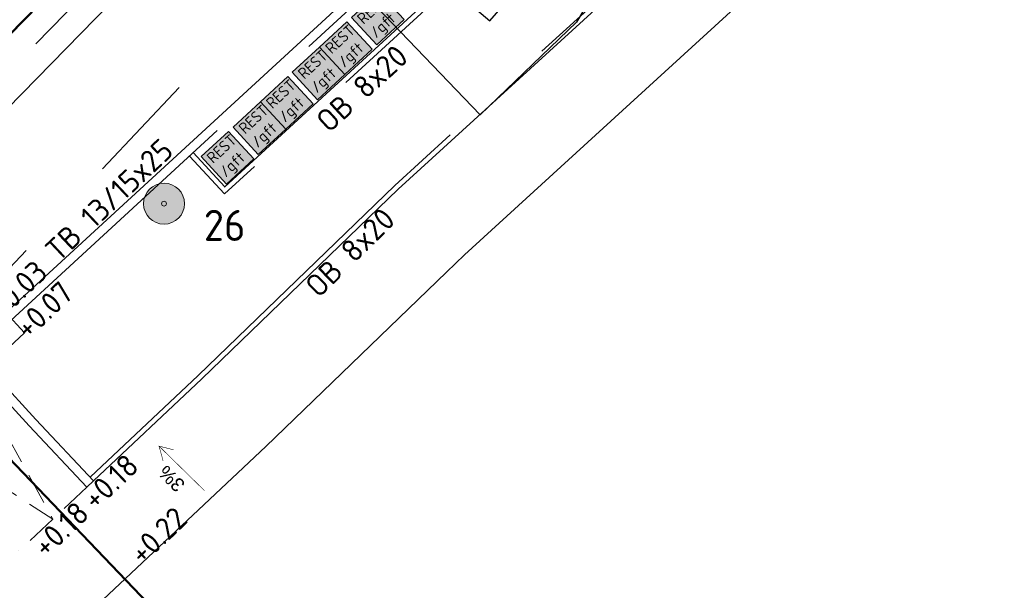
# Model space of a CAD drawing. Header units: metres. Extents: x 92403 to 95147, y 464428 to 465602.
# Tile 407 of 568: x 93131 to 93146, y 465078 to 465087. Entities that reach past the tile are written whole.
import ezdxf

# ---------------------------------------------------------------- set-up
doc = ezdxf.new("R2010")
doc.units = ezdxf.units.M
for name, pattern in [('CENTER', [2, 1.25, -0.25, 0.25, -0.25]), ('DASHED', [0.75, 0.5, -0.25]), ('RI-DRAINAGE', [19.2, 6, -1.8, 1.8, -1.8, 2.4, -1.8, 1.8, -1.8]), ('RI-GWA', [18.45, 6, -1.8, 1.75, -1.8, 1.75, -1.8, 1.75, -1.8]), ('VH-OPSLUITBAND_80X200', [14, 8, -2, 2, -2]), ('VH-TROTTOIRBAND', [15, 5, -2, 2, -2, 2, -2])]:
    doc.linetypes.add(name, pattern=pattern)
doc.layers.get('0').update_dxf_attribs({"linetype": 'CONTINUOUS'})
for name, color, linetype, lineweight in [('B-OI-RI-DRAINAGE_DRAIN_PVC-G', 90, 'RI-DRAINAGE', 18), ('B-WE-VH-VERHARDING_FUNDERING-G', 252, 'CONTINUOUS', 18), ('N-RO-IE-MEUBILAIR_MEUBILAIR_MINICONTAINER-REST', 7, 'CONTINUOUS', 0), ('N-RO-VH-VERHARDING_HALFVERHARDING-G', 252, 'CONTINUOUS', 35), ('N-RO-VH-VERHARDING_HELLING-G', 251, 'CONTINUOUS', 9), ('N-WE-GK-KISTDAM-G', 40, 'CONTINUOUS', 30), ('N-WE-GW-ONTGRAVING-V', 2, 'CONTINUOUS', 30), ('N-WE-IE-MEUBILAIR_WEGMEUBILAIR_LICHTMAST-T25', 7, 'CONTINUOUS', 25), ('N-WE-RI-HWA_KOLK_STRAATKOLK-S', 150, 'CONTINUOUS', 25), ('N-WE-RI-HWA_KOLK_TROTTOIRKOLK-S', 150, 'CONTINUOUS', 25), ('N-WE-VH-KANTOPSLUITING_OPSLUITBAND_80X200-G', 7, 'VH-OPSLUITBAND_80X200', 35), ('N-WE-VH-KANTOPSLUITING_TROTTOIRBAND-G', 7, 'VH-TROTTOIRBAND', 35), ('N-WE-VH-KANTOPSLUITING_TROTTOIRBAND_130 150-T18', 10, 'CONTINUOUS', 18), ('N-WE-VH-KANTOPSLUITING_VOORKANTBAND-G', 50, 'CONTINUOUS', 35), ('X-XX-AL-HOOGTELABEL-T-afschot', 7, 'CONTINUOUS', 18), ('X-XX-AL-HOOGTELABEL-T18', 7, 'CONTINUOUS', 18), ('X-XX-AL-T18', 7, 'CONTINUOUS', 18), ('X-XX-AL-VERWIJZING-S', 7, 'CONTINUOUS', 13)]:
    doc.layers.add(name, color=color, linetype=linetype, lineweight=lineweight)
for name, color, linetype, lineweight, true_color in [('B-OI-RI-GWA_TRANSPORTLEIDING-G', 7, 'RI-GWA', 18, 0xff8400), ('B-XX-KL-ET_LS_OV_LICHTMAST-S', 7, 'CONTINUOUS', 9, 0xff0026), ('N-OI-RI-HWA_RIOOLPUT_INSPECTIEPUT-S', 7, 'CONTINUOUS', 25, 0x007bff)]:
    doc.layers.add(name, color=color, linetype=linetype, lineweight=lineweight, true_color=true_color)
doc.layers.add('hulplijn profielen', color=7, linetype='CONTINUOUS')
doc.styles.add('1_500_2mm', font='arial.ttf', dxfattribs={"height": 1})
doc.styles.add('NLCS-ISO-M100-T18', font='NLCS-ISO.ttf', dxfattribs={"height": 0.18})
doc.styles.add('NLCS-ISO-M200-T18', font='NLCS-ISO.ttf', dxfattribs={"height": 0.36})
doc.styles.add('NLCS-ISO-M200-T25', font='NLCS-ISO.ttf', dxfattribs={"height": 0.5})

# ---------------------------------------------------------------- blocks, each defined once
blk = doc.blocks.new('LIGHTWEL 4M')
at = {"true_color": 0xffffff}
h = blk.add_hatch(color=7, dxfattribs=at)
h.dxf.hatch_style = 1
edge = h.paths.add_edge_path()
edge.add_arc((0, 0), 0.33, 0, 360)
at = {"color": 18, "true_color": 0x000000}
for radius in [0.33, 0.04]:
    blk.add_circle((0, 0), radius, dxfattribs=at)
blk = doc.blocks.new('minicontainers')
at = {"true_color": 0x636466, "transparency": 33554508}
h = blk.add_hatch(color=251, dxfattribs=at)
h.dxf.hatch_style = 1
h.paths.add_polyline_path([(0.6, 0.6), (0.6, 0), (0, 0), (0, 0.6)])
at = {"flags": 128}
blk.add_lwpolyline([(0.6, 0.6), (0.6, 0), (0, 0), (0, 0.6)], close=True, dxfattribs=at)
at = {"layer": 'X-XX-AL-T18', "insert": (0.059, 0.56), "char_height": 0.18, "attachment_point": 1, "style": 'NLCS-ISO-M100-T18'}
blk.add_mtext_dynamic_manual_height_columns('REST\\P/gft', width=0.43041, gutter_width=0.9, heights=[0], dxfattribs=at)
blk = doc.blocks.new('TROTTOIRKOLK 450X450')
at = {"layer": 'N-WE-RI-HWA_KOLK_TROTTOIRKOLK-S'}
blk.add_line((-0.45, 0), (0, 0.45), dxfattribs=at)
at = {"layer": 'N-WE-RI-HWA_KOLK_TROTTOIRKOLK-S', "flags": 128}
blk.add_lwpolyline([(-0.45, 0), (0, 0), (0, 0.45), (-0.45, 0.45)], close=True, dxfattribs=at)
blk = doc.blocks.new('N-SRI-PUT_HWA-SO')
h = blk.add_hatch(color=256)
h.dxf.hatch_style = 1
h.paths.add_polyline_path([(-2, 0, 1), (2, 0, 1)])
at = {"lineweight": -3, "flags": 128}
blk.add_lwpolyline([(-2, -2), (2, -2), (2, 2), (-2, 2)], close=True, dxfattribs=at)
at = {"lineweight": -3}
blk.add_circle((0, 0), 2, dxfattribs=at)

msp = doc.modelspace()

# ---------------------------------------------------------------- linework, layer by layer
at = {"layer": 'B-OI-RI-DRAINAGE_DRAIN_PVC-G', "color": 4, "elevation": 0.1, "flags": 128}
msp.add_lwpolyline([(93087.042, 465037.419), (93135.245628, 465088.65866)], dxfattribs=at)
at = {"layer": 'B-OI-RI-GWA_TRANSPORTLEIDING-G'}
msp.add_lwpolyline([(93185.772, 465166.92), (93176.007, 465155.086), (93139.939, 465096.436), (93093.361, 465048.812), (93048.208, 465002.656), (93002.339, 464961.664)], dxfattribs=at)
at = {"layer": 'B-WE-VH-VERHARDING_FUNDERING-G', "lineweight": 13, "flags": 128}
for points in [[(93185.463476, 465167.174583), (93175.680812, 465155.319177), (93139.621728, 465096.683675), (93093.075034, 465049.091685), (93047.931452, 465002.945312), (93002.072458, 464961.962254)], [(93186.080524, 465166.665417), (93176.333188, 465154.852823), (93140.256272, 465096.188325), (93093.646966, 465048.532315), (93048.484548, 465002.366688), (93002.605542, 464961.365746)]]:
    msp.add_lwpolyline(points, dxfattribs=at)
at = {"layer": 'hulplijn profielen', "linetype": 'CENTER', "flags": 128}
msp.add_lwpolyline([(93131.177356, 465079.532189), (93128.899796, 465081.913145), (93127.335013, 465083.548965), (93126.469342, 465084.453935)], dxfattribs=at)
at = {"layer": 'N-RO-VH-VERHARDING_HALFVERHARDING-G', "flags": 128}
msp.add_lwpolyline([(93142.027419, 465087.637517), (93137.680921, 465083.670634), (93137.392212, 465083.393782), (93134.485792, 465080.5859), (93131.591986, 465077.86262)], dxfattribs=at)
at = {"layer": 'N-RO-VH-VERHARDING_HELLING-G', "linetype": 'DASHED', "flags": 128}
for points in [[(93129.588792, 465082.094712), (93131.053611, 465079.415736), (93128.50442, 465081.057874)], [(93131.599789, 465079.92973), (93130.507432, 465078.901743)]]:
    msp.add_lwpolyline(points, dxfattribs=at)
at = {"layer": 'N-WE-GK-KISTDAM-G', "flags": 128}
msp.add_lwpolyline([(93007.319329, 464967.705974), (93051.741926, 465007.125389), (93051.773649, 465007.089639), (93096.591282, 465053.24079), (93135.514384, 465092.424358), (93134.410574, 465093.583487), (93095.449797, 465054.361918), (93050.625817, 465008.204306), (93050.65754, 465008.168556), (93006.323734, 464968.827932)], close=True, dxfattribs=at)
at = {"layer": 'N-WE-GW-ONTGRAVING-V', "flags": 128}
msp.add_lwpolyline([(93235.8278, 465065.054087), (93260.636204, 465103.102765), (93222.360636, 465135.132193), (93223.492871, 465136.39032), (93186.54994, 465163.963959), (93181.37815, 465158.495928), (93182.152484, 465157.39757), (93160.05693, 465122.058116), (93139.488098, 465087.416048), (93137.93326, 465085.924948), (93133.573785, 465090.470773)], dxfattribs=at)
at = {"layer": 'N-WE-VH-KANTOPSLUITING_OPSLUITBAND_80X200-G', "flags": 128}
msp.add_lwpolyline([(93131.654199, 465080.090787), (93133.395439, 465081.72942), (93136.560564, 465084.787234), (93140.946482, 465088.789884), (93142.01682, 465089.766951), (93143.175015, 465090.978866), (93142.00417, 465092.179634), (93138.310007, 465088.779274), (93133.816578, 465084.651359), (93133.255067, 465085.262591)], dxfattribs=at)
at = {"layer": 'N-WE-VH-KANTOPSLUITING_TROTTOIRBAND-G', "lineweight": 15}
msp.add_lwpolyline([(93131.709025, 465080.032528), (93130.78086, 465081.018813), (93130.001936, 465081.866709, -0.414213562), (93130.019907, 465082.290592), (93137.747895, 465089.389954), (93142.068381, 465093.366824, 0.068182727), (93144.257666, 465096.012565), (93155.611048, 465114.319542), (93184.241779, 465160.100251, -0.447158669), (93189.896909, 465161.076469)], format="xyb", dxfattribs=at)
at = {"layer": 'N-WE-VH-KANTOPSLUITING_VOORKANTBAND-G', "linetype": 'Continuous', "lineweight": 15}
msp.add_lwpolyline([(93189.990061, 465161.194039, 0.447158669), (93184.114602, 465160.179786), (93155.483721, 465114.398838), (93144.130191, 465096.091622, -0.068182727), (93141.966865, 465093.477253), (93137.646308, 465089.500318), (93129.918429, 465082.401056, 0.414213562), (93129.891472, 465081.765231), (93130.671006, 465080.916671), (93131.599789, 465079.92973), (93131.709025, 465080.032528)], format="xyb", dxfattribs=at)
at = {"layer": 'N-WE-VH-KANTOPSLUITING_VOORKANTBAND-G', "flags": 128}
for points in [[(93131.709025, 465080.032528), (93133.450647, 465081.67152), (93136.615331, 465084.728909), (93141.00041, 465088.730793), (93142.072771, 465089.709706), (93143.286137, 465090.979351), (93141.485783, 465092.830561)], [(93141.949991, 465092.238494), (93138.255827, 465088.838135), (93133.821371, 465084.764395), (93133.313981, 465085.316713)]]:
    msp.add_lwpolyline(points, dxfattribs=at)
at = {"layer": 'X-XX-AL-HOOGTELABEL-T-afschot', "const_width": 0.008865}
for points in [[(93133.000447, 465080.529949), (93132.76251, 465080.59111), (93132.828511, 465080.354469)], [(93133.496355, 465079.872082), (93132.76251, 465080.59111)]]:
    msp.add_lwpolyline(points, dxfattribs=at)
at = {"layer": 'X-XX-AL-VERWIJZING-S', "lineweight": 50, "flags": 128}
msp.add_lwpolyline([(93134.364949, 465076.199889), (93121.933099, 465089.196111)], dxfattribs=at)

# ---------------------------------------------------------------- block references
at = {"layer": 'B-XX-KL-ET_LS_OV_LICHTMAST-S'}
msp.add_blockref('LIGHTWEL 4M', (93132.843337, 465084.494943), dxfattribs=at)
at = {"layer": 'N-OI-RI-HWA_RIOOLPUT_INSPECTIEPUT-S', "xscale": 0.3, "yscale": 0.3, "zscale": 0.3, "rotation": 49.35938809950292}
msp.add_blockref('N-SRI-PUT_HWA-SO', (93138.026347, 465088.283967), dxfattribs=at)
at = {"layer": 'N-RO-IE-MEUBILAIR_MEUBILAIR_MINICONTAINER-REST', "color": 0, "rotation": 42.76604234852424}
for p in [(93136.271093, 465087.052302), (93135.7572, 465086.576998), (93135.31672, 465086.169594), (93134.802828, 465085.69429), (93134.362348, 465085.286886), (93133.848456, 465084.811581)]:
    msp.add_blockref('minicontainers', p, dxfattribs=at)
at = {"layer": 'N-WE-RI-HWA_KOLK_STRAATKOLK-S', "rotation": 42.95992849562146}
msp.add_blockref('TROTTOIRKOLK 450X450', (93130.598287, 465082.416745), dxfattribs=at)

# ---------------------------------------------------------------- texts
at = {"layer": 'N-WE-IE-MEUBILAIR_WEGMEUBILAIR_LICHTMAST-T25', "insert": (93133.483639, 465084.395391), "char_height": 0.5, "attachment_point": 1, "style": 'NLCS-ISO-M200-T25'}
msp.add_mtext_dynamic_manual_height_columns('26', width=3.78348824, gutter_width=6.25, heights=[0], dxfattribs=at)
at = {"layer": 'N-WE-VH-KANTOPSLUITING_TROTTOIRBAND_130 150-T18', "char_height": 0.36, "width": 4.66934953, "attachment_point": 1, "style": 'NLCS-ISO-M200-T18'}
for s, insert, rotation in [('OB 8x20', (93135.257618, 465085.884275), 42.5589581), ('TB 13/15x25', (93130.895224, 465083.800748), 43.2877187), ('OB 8x20', (93135.082124, 465083.215527), 44.6672799)]:
    msp.add_mtext(s, dxfattribs=dict(at, insert=insert, rotation=rotation))
at = {"layer": 'X-XX-AL-HOOGTELABEL-T-afschot', "insert": (93133.044412, 465079.830422), "char_height": 0.22, "width": 4.66934953, "attachment_point": 1, "rotation": 135.2422561, "style": '1_500_2mm'}
msp.add_mtext('3%', dxfattribs=at)
at = {"layer": 'X-XX-AL-HOOGTELABEL-T18', "char_height": 0.36, "width": 4.66934953, "attachment_point": 1, "rotation": 43.7537775, "style": 'NLCS-ISO-M200-T18'}
for s, insert in [('-0.03', (93129.990417, 465082.886408)), ('+0.07', (93130.406739, 465082.550473)), ('+0.18', (93131.493279, 465079.801666)), ('+0.18', (93130.693077, 465079.035786)), ('+0.22', (93132.247428, 465078.921304))]:
    msp.add_mtext(s, dxfattribs=dict(at, insert=insert))

doc.saveas('drawing.dxf')
